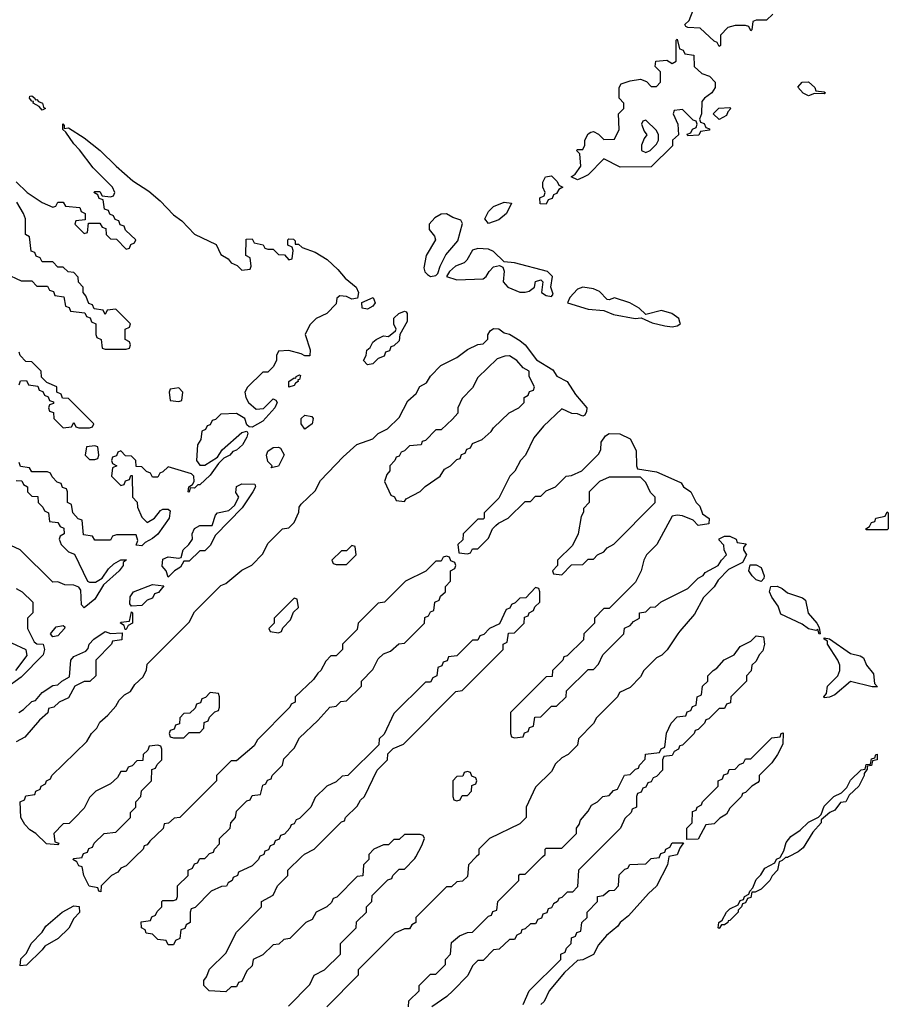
# Model space of a CAD drawing. Header units: inches. Extents: x 2701323 to 2964515, y 494916 to 722124.
# Tile 341 of 656: x 2777484 to 2780794, y 689439 to 693188. Entities that reach past the tile are written whole.
import ezdxf

# ---------------------------------------------------------------- set-up
doc = ezdxf.new("R2010")
doc.units = ezdxf.units.IN
doc.header["$MEASUREMENT"] = 0
for name, color, linetype in [('C7678', 7, 'Continuous'), ('C7679', 7, 'Continuous'), ('C7688', 7, 'Continuous'), ('C7689', 7, 'Continuous')]:
    doc.layers.add(name, color=color, linetype=linetype)

msp = doc.modelspace()

# ---------------------------------------------------------------- linework, layer by layer
at = {"layer": 'C7678', "color": 2, "elevation": 6}
for points in [[(2777924, 690000), (2777890, 689966), (2777870, 689958), (2777858, 689942), (2777834, 689930), (2777794, 689890), (2777792.7, 689867.3), (2777786, 689870), (2777782, 689882), (2777748.9, 689888.9), (2777728, 689930), (2777722, 689962), (2777710, 689966), (2777702, 689982), (2777686, 689990), (2777690, 689994), (2777722, 689998), (2777722.7, 690000)], [(2778397.3, 690000), (2778394, 689990), (2778370, 689966), (2778318, 689942), (2778314, 689930), (2778298, 689922), (2778294, 689910), (2778278, 689902), (2778271.6, 689888.4), (2778252.7, 689887.3), (2778214, 689870), (2778152.7, 689807.3), (2778138, 689802), (2778134, 689790), (2778134, 689750), (2778118, 689742), (2778112.7, 689727.3), (2778098, 689722), (2778094, 689690), (2778078, 689682), (2778070, 689666), (2778050, 689666), (2778042, 689682), (2778010, 689686), (2777990, 689706), (2777966, 689710), (2777962, 689722), (2777948, 689730), (2777947.3, 689752.7), (2777982, 689758), (2777987.3, 689772.7), (2778002, 689778), (2778007.3, 689792.7), (2778026, 689810), (2778026, 689830), (2778030, 689834), (2778070, 689834), (2778082, 689838), (2778086, 689850), (2778086, 689890), (2778126, 689930), (2778126, 689950), (2778142, 689958), (2778150, 689974), (2778162, 689978), (2778170, 689994), (2778190, 689994), (2778195.6, 690000)], [(2778814, 690000), (2778814, 689990), (2778794, 689970), (2778792, 689928), (2778770, 689926), (2778692.7, 689847.3), (2778678, 689842), (2778672.7, 689827.3), (2778654, 689810), (2778614, 689790), (2778598, 689762), (2778574, 689750), (2778514, 689690), (2778490, 689686), (2778471.6, 689668.4), (2778450, 689666), (2778410, 689628), (2778374, 689610), (2778370, 689586), (2778350, 689566), (2778330, 689526), (2778318, 689522), (2778310, 689506), (2778290, 689506), (2778270, 689486), (2778206, 689490), (2778186, 689510), (2778186, 689530), (2778196.4, 689543.6), (2778207.3, 689572.7), (2778270, 689634), (2778310, 689714), (2778406, 689810), (2778406, 689830), (2778450, 689854), (2778466, 689890), (2778506, 689930), (2778506, 689950), (2778557.4, 690000)], [(2778508.4, 689431.6), (2778590, 689514), (2778606, 689550), (2778646, 689570), (2778706, 689630), (2778706, 689670), (2778766, 689730), (2778767.3, 689752.7), (2778806, 689790), (2778806, 689810), (2778826, 689830), (2778827.3, 689852.7), (2778887.3, 689912.7), (2778902, 689918), (2778906, 689930), (2778930, 689954), (2778950, 689954), (2778990, 689994), (2778993.2, 690000)], [(2779224, 690000), (2779194, 689970), (2779190, 689926), (2779171.6, 689908.4), (2779150, 689906), (2779130, 689886), (2779110, 689886), (2778994, 689770), (2778994, 689750), (2778978, 689742), (2778970, 689726), (2778950, 689726), (2778914, 689710), (2778774, 689570), (2778774, 689550), (2778654, 689430)], [(2778966, 689430), (2778967.3, 689452.7), (2779006, 689490), (2779006, 689510), (2779050, 689554), (2779070, 689554), (2779106, 689590), (2779106, 689610), (2779126, 689630), (2779130, 689674), (2779160.4, 689699.6), (2779190, 689712), (2779210, 689714), (2779270, 689774), (2779282, 689778), (2779287.3, 689792.7), (2779302, 689798), (2779306, 689830), (2779386, 689910), (2779386, 689930), (2779390, 689934), (2779410, 689934), (2779426, 689950), (2779476, 690000)], [(2779664, 690000), (2779614, 689950), (2779610, 689886), (2779590, 689866), (2779570, 689866), (2779550, 689846), (2779538, 689842), (2779534, 689830), (2779518, 689822), (2779510, 689806), (2779498, 689802), (2779492.7, 689787.3), (2779478, 689782), (2779472.7, 689767.3), (2779458, 689762), (2779450, 689746), (2779430, 689746), (2779410, 689726), (2779398, 689722), (2779394, 689710), (2779378, 689702), (2779370, 689686), (2779350, 689686), (2779311.6, 689648.4), (2779290, 689646), (2779250, 689606), (2779230, 689606), (2779210, 689586), (2779191.1, 689548.9), (2779134, 689490), (2779111.1, 689468.9), (2779054, 689430)], [(2779402, 689438), (2779426, 689490), (2779546, 689610), (2779546, 689630), (2779562, 689638), (2779567.3, 689652.7), (2779586, 689670), (2779587.3, 689692.7), (2779602, 689698), (2779607.3, 689712.7), (2779622, 689718), (2779626, 689750), (2779646, 689770), (2779646, 689790), (2779686, 689830), (2779686, 689850), (2779707.3, 689852.7), (2779730, 689872), (2779750, 689874), (2779766, 689890), (2779768.4, 689931.6), (2779790, 689954), (2779802, 689958), (2779808.4, 689971.6), (2779870, 689974), (2779890, 689994), (2779922, 689998), (2779922.7, 690000)], [(2779957.6, 690000), (2779952, 689970), (2779911.1, 689888.9), (2779879.6, 689860.4), (2779803.6, 689776.4), (2779772, 689750), (2779763.6, 689736.4), (2779719.6, 689700.4), (2779690, 689666), (2779671.1, 689628.9), (2779630, 689608), (2779610, 689606), (2779559.6, 689560.4), (2779502, 689490), (2779482, 689450), (2779470, 689438)]]:
    msp.add_lwpolyline(points, dxfattribs=at)
msp.add_lwpolyline([(2777486, 689586), (2777488.4, 689611.6), (2777510, 689634), (2777528, 689670), (2777570, 689714), (2777583.1, 689736.9), (2777646, 689790), (2777690, 689814), (2777711.3, 689811.3), (2777711.6, 689788.4), (2777690, 689766), (2777671.1, 689728.9), (2777631, 689689), (2777579.6, 689660.4), (2777570, 689646), (2777510, 689588)], close=True, dxfattribs=at)
at = {"layer": 'C7679', "color": 2}
for points, elevation in [([(2780000, 692844.8), (2779978, 692842), (2779974, 692830), (2779992, 692790), (2779994, 692750), (2779972, 692730), (2779972, 692708), (2779890, 692628), (2779772.7, 692627.3), (2779710, 692658), (2779650, 692598), (2779630, 692588), (2779610, 692578), (2779586, 692590), (2779600.4, 692599.6), (2779622, 692630), (2779618, 692678), (2779606, 692690), (2779610, 692694), (2779630, 692694), (2779638, 692710), (2779638, 692730), (2779650, 692754), (2779660.4, 692759.6), (2779670, 692762), (2779690, 692752), (2779710, 692732), (2779750, 692734), (2779768, 692770), (2779766, 692830), (2779786, 692850), (2779786, 692870), (2779768.7, 692890), (2779768.7, 692930), (2779776.4, 692943.6), (2779810, 692956), (2779850, 692962), (2779872.7, 692952.7), (2779890, 692934), (2779910, 692934), (2779926, 692950), (2779926, 692990), (2779906, 693010), (2779908, 693030), (2779950, 693034), (2779970, 693022), (2779986, 693030), (2779986, 693110), (2779990, 693114), (2779998, 693078), (2780000, 693077.1)], 6), ([(2777471.1, 692571.1), (2777512, 692530), (2777570, 692492), (2777610, 692474), (2777622, 692478), (2777630, 692494), (2777650, 692494), (2777658, 692478), (2777712.7, 692472.7), (2777718, 692458), (2777734, 692450), (2777734, 692426), (2777698, 692422), (2777694, 692410), (2777730, 692374), (2777742, 692378), (2777746, 692414), (2777790, 692414), (2777798, 692398), (2777812.7, 692392.7), (2777814, 692370), (2777830, 692354), (2777852.7, 692352.7), (2777890, 692314), (2777902, 692318), (2777907.3, 692332.7), (2777922, 692338), (2777926, 692350), (2777887.3, 692387.3), (2777882, 692402), (2777867.3, 692407.3), (2777862, 692422), (2777847.3, 692427.3), (2777842, 692442), (2777827.3, 692447.3), (2777822, 692462), (2777807.3, 692467.3), (2777802, 692502), (2777787.3, 692507.3), (2777782, 692522), (2777766, 692530), (2777770, 692534), (2777790, 692534), (2777798, 692518), (2777830, 692514), (2777842, 692518), (2777846, 692530), (2777838, 692550), (2777764, 692624), (2777712.5, 692692.5), (2777690, 692715.3), (2777660.4, 692760.4), (2777648.7, 692770), (2777648.7, 692791.3), (2777654, 692786), (2777654, 692774), (2777670, 692776), (2777730, 692738.8), (2777790.5, 692690.5), (2777851.3, 692630), (2777915.3, 692575.3), (2777976, 692536), (2778018.8, 692498.8), (2778070, 692444.7), (2778102, 692422), (2778150, 692372), (2778232.7, 692332.7), (2778250, 692294), (2778278, 692278), (2778290, 692262), (2778312.7, 692252.7), (2778330, 692234), (2778362, 692238), (2778366, 692250), (2778362, 692282), (2778346, 692290), (2778347.3, 692352.7), (2778370, 692354), (2778378, 692338), (2778411.6, 692331.6), (2778418, 692318), (2778430, 692314), (2778450, 692314), (2778470, 692294), (2778492.7, 692292.7), (2778510, 692274), (2778522, 692278), (2778526, 692310), (2778522, 692322), (2778506, 692330), (2778506, 692350), (2778510, 692354), (2778528, 692352), (2778534, 692346), (2778534, 692334), (2778546, 692334), (2778561, 692321), (2778610, 692302.8), (2778655.2, 692275.2), (2778696.7, 692236.7), (2778724.1, 692204.1), (2778766, 692170), (2778774.8, 692150), (2778771.6, 692128.4), (2778750, 692124), (2778730, 692134), (2778703.6, 692136.4), (2778692.7, 692127.3), (2778690, 692106), (2778654, 692070), (2778614, 692050), (2778590, 692026), (2778572, 691990), (2778591.1, 691931.1), (2778590, 691908.7), (2778570, 691908.7), (2778556.5, 691916.5), (2778510, 691928.7), (2778470, 691926), (2778462, 691910), (2778462, 691890), (2778450, 691866), (2778430, 691846), (2778410, 691846), (2778351.6, 691788.4), (2778342, 691770), (2778346, 691750), (2778356, 691730), (2778385.2, 691705.2), (2778412.5, 691707.5), (2778450, 691744.7), (2778459.8, 691739.8), (2778464.7, 691730), (2778456.3, 691710), (2778410, 691659.5), (2778370, 691637.2), (2778358, 691638), (2778350, 691646), (2778342, 691670), (2778310, 691688.7), (2778250, 691686), (2778230, 691666), (2778218, 691662), (2778210, 691646), (2778198, 691642), (2778192.7, 691627.3), (2778178, 691622), (2778174, 691590), (2778162, 691570), (2778158, 691510), (2778170, 691492), (2778190, 691492), (2778238, 691522), (2778255.3, 691550), (2778330, 691616), (2778350, 691622), (2778354, 691614), (2778350, 691598), (2778333.4, 691570), (2778310, 691549.6), (2778296.4, 691543.6), (2778284.7, 691530), (2778261.4, 691518.6), (2778241.4, 691498.6), (2778210, 691454), (2778170, 691417.2), (2778162.8, 691417.2), (2778150, 691404), (2778134, 691406), (2778130, 691388.7), (2778126, 691390), (2778128.7, 691410), (2778142, 691418), (2778148.7, 691430), (2778148, 691450), (2778139, 691459), (2778050, 691486), (2778030, 691466), (2778018, 691462), (2778010, 691446), (2777990, 691446), (2777982, 691462), (2777967.3, 691467.3), (2777950, 691486), (2777927.3, 691487.3), (2777926, 691510), (2777910, 691526), (2777887.3, 691527.3), (2777870, 691546), (2777858, 691542), (2777852.7, 691527.3), (2777838, 691522), (2777834, 691510), (2777838, 691498), (2777854, 691490), (2777838, 691482), (2777834, 691450), (2777870, 691414), (2777882, 691418), (2777887.3, 691432.7), (2777902, 691438), (2777907.3, 691452.7), (2777912.7, 691452.7), (2777914, 691370), (2777931.6, 691351.6), (2777932.7, 691332.7), (2777950, 691294), (2777970, 691274), (2777998, 691290), (2778020.2, 691319.8), (2778030, 691324.7), (2778050, 691324.7), (2778058, 691318), (2778053, 691290), (2778010.2, 691229.8), (2777990, 691212.3), (2777962, 691198), (2777950, 691185.2), (2777928, 691188), (2777934.6, 691205.4), (2777927.3, 691227.3), (2777852.7, 691227.3), (2777838, 691222), (2777830, 691206), (2777770, 691206), (2777762, 691222), (2777727.3, 691227.3), (2777722, 691282), (2777707.3, 691287.3), (2777686, 691310), (2777682, 691342), (2777666, 691350), (2777666, 691390), (2777662, 691402), (2777647.3, 691407.3), (2777642, 691422), (2777627.3, 691427.3), (2777607.3, 691447.3), (2777602, 691462), (2777590, 691466), (2777530, 691466), (2777522, 691482), (2777487.3, 691487.3), (2777482, 691502)], 6), ([(2777430, 692222), (2777490, 692194), (2777530, 692194), (2777550, 692174), (2777590, 692174), (2777598, 692158), (2777612.7, 692152.7), (2777618, 692138), (2777652.7, 692132.7), (2777658, 692098), (2777672.7, 692092.7), (2777678, 692078), (2777732.7, 692072.7), (2777738, 692058), (2777752.7, 692052.7), (2777758, 692038), (2777774, 692030), (2777774, 691990), (2777778, 691978), (2777794, 691970), (2777798, 691938), (2777810, 691934), (2777890, 691934), (2777902, 691938), (2777906, 691950), (2777902, 691962), (2777886, 691970), (2777886, 692010), (2777902, 692018), (2777906, 692030), (2777850, 692086), (2777818, 692082), (2777810, 692066), (2777802, 692082), (2777767.3, 692087.3), (2777762, 692102), (2777747.3, 692107.3), (2777736.4, 692136.4), (2777726, 692150), (2777726, 692170), (2777708.4, 692188.4), (2777707.3, 692207.3), (2777690, 692226), (2777668.4, 692228.4), (2777650, 692246), (2777630, 692246), (2777610, 692266), (2777570, 692266), (2777562, 692282), (2777547.3, 692287.3), (2777542, 692302), (2777527.3, 692307.3), (2777522, 692362), (2777506, 692370), (2777506, 692430), (2777498, 692450), (2777473.2, 692493.2)], 6), ([(2780000, 692036.7), (2779996, 692050), (2779968.7, 692070), (2779930, 692080.7), (2779870, 692066), (2779844, 692090), (2779808.7, 692110), (2779750, 692129.3), (2779730, 692121.2), (2779723.2, 692123.2), (2779693.3, 692153.3), (2779670, 692162.9), (2779630, 692169.4), (2779610, 692162.7), (2779581, 692130), (2779572, 692110), (2779650, 692086), (2779710, 692081), (2779746.2, 692066.2), (2779828.9, 692051.1), (2779852.7, 692052.7), (2779894.4, 692034.4), (2779942, 692022), (2779970, 692019.1), (2779990, 692022.8), (2780000, 692028.8)], 10), ([(2777722.7, 690000), (2777727.3, 690012.7), (2777742, 690018), (2777747.3, 690032.7), (2777762, 690038), (2777767.3, 690052.7), (2777806, 690090), (2777850, 690094), (2777906, 690150), (2777906, 690170), (2777926, 690190), (2777926, 690210), (2777946, 690230), (2777948.4, 690251.6), (2777986, 690290), (2777987.3, 690332.7), (2778002, 690338), (2778007.3, 690352.7), (2778026, 690370), (2778026, 690410), (2778022, 690422), (2778010, 690426), (2777978, 690422), (2777972.7, 690407.3), (2777954, 690390), (2777952.7, 690367.3), (2777930, 690366), (2777912.7, 690347.3), (2777898, 690342), (2777890, 690326), (2777870, 690326), (2777856.9, 690303.1), (2777830, 690278), (2777774, 690250), (2777750, 690226), (2777730, 690186), (2777692.7, 690147.3), (2777672.7, 690127.3), (2777650, 690126), (2777614, 690090), (2777618, 690058), (2777632.7, 690052.7), (2777630, 690046), (2777586, 690050), (2777546, 690090), (2777523.1, 690103.1), (2777503.1, 690123.1), (2777488, 690150), (2777486, 690210), (2777502, 690218), (2777507.3, 690232.7), (2777542, 690238), (2777546, 690250), (2777562, 690258), (2777566, 690270), (2777582, 690278), (2777586, 690290), (2777602, 690298), (2777606, 690310), (2777740.4, 690439.6), (2777758, 690470), (2777778, 690490), (2777790, 690514), (2777820.4, 690539.6), (2777850, 690574), (2777863.1, 690596.9), (2777883.1, 690616.9), (2777906, 690630), (2777923.1, 690656.9), (2777954.6, 690685.4), (2777967.3, 690712.7), (2777970, 690734), (2778130, 690894), (2778150, 690934), (2778250, 691034), (2778270, 691042), (2778330, 691092), (2778368.4, 691111.6), (2778410, 691154), (2778430, 691194), (2778486, 691250), (2778510, 691254), (2778530, 691274), (2778547.3, 691312.7), (2778548.4, 691331.6), (2778556.4, 691343.6), (2778610, 691394), (2778630, 691434), (2778716.4, 691523.6), (2778769.1, 691570.9), (2778830, 691592), (2778850, 691612), (2778886, 691630), (2778930, 691674), (2778963.1, 691736.9), (2778994.6, 691765.4), (2779008.9, 691791.1), (2779034.6, 691805.4), (2779048.9, 691831.1), (2779088.9, 691871.1), (2779150, 691902), (2779190, 691932), (2779230, 691952), (2779250, 691954), (2779268, 691972), (2779268, 691988), (2779276.4, 692003.6), (2779290, 692012), (2779310, 692011.3), (2779330, 691996), (2779350, 691990.8), (2779390, 691967.3), (2779410.4, 691950.4), (2779453.7, 691893.7), (2779515.2, 691855.2), (2779531.1, 691831.1), (2779570.7, 691810.7), (2779601.4, 691761.4), (2779644.7, 691710), (2779643.6, 691696.4), (2779638, 691682), (2779630, 691678), (2779610, 691688), (2779588.4, 691688.4), (2779550, 691706), (2779479.6, 691640.4), (2779443.6, 691596.4), (2779412, 691530), (2779392, 691510), (2779371.3, 691468.7), (2779352, 691450), (2779310, 691366), (2779254, 691310), (2779254, 691290), (2779250, 691286), (2779230, 691286), (2779174, 691230), (2779172.7, 691207.3), (2779154, 691190), (2779158, 691158), (2779190, 691154), (2779202, 691158), (2779210, 691174), (2779230, 691174), (2779270, 691214), (2779286, 691250), (2779298, 691262), (2779308.4, 691271.6), (2779346, 691290), (2779410, 691354), (2779430, 691354), (2779450, 691374), (2779470, 691374), (2779490, 691394), (2779526, 691410), (2779566, 691450), (2779587.3, 691452.7), (2779626, 691470), (2779690, 691534), (2779698, 691550), (2779700.4, 691579.6), (2779716.4, 691603.6), (2779730, 691612), (2779771.1, 691611.1), (2779810, 691592), (2779832.7, 691547.3), (2779834, 691490), (2779838, 691478), (2779910, 691466), (2780000, 691426.7)], 6), ([(2777482, 691798), (2777487.3, 691812.7), (2777510, 691814), (2777518, 691798), (2777552.7, 691792.7), (2777558, 691778), (2777572.7, 691772.7), (2777578, 691758), (2777592.7, 691752.7), (2777598, 691738), (2777612.7, 691732.7), (2777612.7, 691727.3), (2777598, 691722), (2777594, 691710), (2777598, 691698), (2777612.7, 691692.7), (2777614, 691670), (2777650, 691634), (2777682, 691638), (2777690, 691654), (2777698, 691638), (2777710, 691634), (2777750, 691634), (2777762, 691638), (2777766, 691650), (2777670, 691746), (2777647.3, 691747.3), (2777642, 691762), (2777626, 691770), (2777626, 691790), (2777587.3, 691807.3), (2777567.3, 691827.3), (2777566, 691850), (2777546, 691870), (2777530, 691886), (2777507.3, 691887.3), (2777486, 691910), (2777482, 691922)], 6), ([(2777470, 691434), (2777492.7, 691432.7), (2777498, 691418), (2777514, 691410), (2777514, 691390), (2777530, 691374), (2777552.7, 691372.7), (2777554, 691350), (2777572.7, 691332.7), (2777578, 691318), (2777594, 691310), (2777598, 691278), (2777630, 691274), (2777638, 691258), (2777652.7, 691252.7), (2777654, 691230), (2777638, 691222), (2777634, 691210), (2777642, 691190), (2777670, 691162), (2777692.7, 691152.7), (2777742, 691050), (2777750, 691046), (2777773.2, 691046.8), (2777798.6, 691061.4), (2777822.7, 691097.3), (2777843.2, 691116.8), (2777870, 691131.3), (2777890.9, 691130.9), (2777878, 691122), (2777878.8, 691110), (2777862.8, 691090), (2777803.5, 691036.5), (2777770, 690982), (2777730, 690949.2), (2777720.2, 690960.2), (2777716.5, 691016.5), (2777710, 691028), (2777690, 691035.3), (2777656.4, 691036.4), (2777630, 691048), (2777610, 691046), (2777486, 691170), (2777450, 691186)], 6), ([(2780000, 691300.5), (2779990, 691302), (2779970, 691298), (2779912, 691190), (2779872, 691150), (2779862, 691130), (2779852, 691090), (2779830, 691046), (2779730, 690946), (2779710, 690946), (2779674, 690910), (2779674, 690890), (2779634, 690850), (2779632.7, 690827.3), (2779570, 690766), (2779558, 690762), (2779554, 690750), (2779514, 690710), (2779512.7, 690687.3), (2779490, 690686), (2779354, 690550), (2779354, 690470), (2779358, 690458), (2779370, 690454), (2779402, 690458), (2779407.3, 690472.7), (2779422, 690478), (2779427.3, 690492.7), (2779442, 690498), (2779447.3, 690532.7), (2779470, 690534), (2779510, 690574), (2779530, 690574), (2779566, 690610), (2779567.3, 690632.7), (2779650, 690714), (2779670, 690714), (2779690, 690734), (2779706, 690770), (2779786, 690850), (2779788.7, 690871.3), (2779810, 690882), (2779823.1, 690896.9), (2779846, 690910), (2779846, 690930), (2779870, 690934), (2779888.4, 690951.6), (2779907.3, 690952.7), (2779928.4, 690971.6), (2780000, 691007.1)], 6), ([(2778195.6, 690000), (2778207.3, 690012.7), (2778222, 690018), (2778226, 690030), (2778246, 690050), (2778246, 690070), (2778286, 690110), (2778288, 690130), (2778306, 690150), (2778310, 690174), (2778350, 690214), (2778362, 690218), (2778370, 690234), (2778402, 690238), (2778410, 690274), (2778422, 690278), (2778428, 690292), (2778442, 690298), (2778446, 690310), (2778486, 690350), (2778490, 690374), (2778530, 690414), (2778550, 690454), (2778620.4, 690519.6), (2778666, 690570), (2778690, 690574), (2778708.4, 690591.6), (2778730, 690594), (2778786, 690650), (2778786, 690670), (2778830, 690714), (2778850, 690754), (2778870, 690774), (2778896.4, 690783.6), (2778928.4, 690811.6), (2778950, 690814), (2779026, 690890), (2779028.4, 690911.6), (2779042, 690918), (2779050, 690934), (2779062, 690938), (2779066, 690970), (2779082, 690978), (2779087.3, 690992.7), (2779106, 691010), (2779106, 691030), (2779126, 691050), (2779126, 691090), (2779142, 691098), (2779146, 691110), (2779142, 691122), (2779127.3, 691127.3), (2779122, 691142), (2779110, 691146), (2779098, 691142), (2779090, 691126), (2779070, 691126), (2779031.6, 691088.4), (2778954, 691050), (2778874, 690970), (2778850, 690966), (2778774, 690890), (2778770, 690866), (2778714, 690810), (2778714, 690790), (2778690, 690766), (2778670, 690766), (2778650, 690746), (2778632, 690710), (2778619.6, 690700.4), (2778603.6, 690676.4), (2778534, 690610), (2778534, 690590), (2778518, 690582), (2778514, 690570), (2778390, 690446), (2778376.9, 690423.1), (2778310, 690366), (2778290, 690366), (2778234, 690310), (2778234, 690290), (2778094, 690150), (2778072.7, 690147.3), (2778051.6, 690128.4), (2778034, 690126), (2778031.1, 690108.9), (2777979.6, 690060.4), (2777970, 690046), (2777958, 690042), (2777954, 690030), (2777924, 690000)], 6), ([(2777470, 691022), (2777494, 691010), (2777534, 690970), (2777534, 690930), (2777514, 690910), (2777514, 690870), (2777539.6, 690819.6), (2777550, 690812), (2777574, 690810), (2777578.8, 690790), (2777573, 690770), (2777490, 690685.1), (2777430, 690642)], 6), ([(2778557.4, 690000), (2778568.9, 690011.1), (2778606, 690030), (2778710, 690134), (2778722, 690138), (2778726, 690150), (2778770, 690194), (2778783.1, 690216.9), (2778798, 690230), (2778846, 690330), (2778886, 690370), (2778887.3, 690392.7), (2778907.3, 690412.7), (2778946, 690430), (2779146, 690630), (2779170, 690634), (2779326, 690790), (2779326, 690810), (2779342, 690818), (2779347.3, 690852.7), (2779370, 690854), (2779406, 690890), (2779407.3, 690912.7), (2779422, 690918), (2779426, 690930), (2779442, 690938), (2779447.3, 690952.7), (2779466, 690970), (2779466, 691010), (2779462, 691022), (2779450, 691026), (2779412.7, 690987.3), (2779390, 690986), (2779372.7, 690967.3), (2779358, 690962), (2779352, 690948), (2779338, 690942), (2779312.7, 690887.3), (2779274, 690870), (2779252.7, 690847.3), (2779238, 690842), (2779230, 690826), (2779210, 690826), (2779150, 690766), (2779118, 690762), (2779112.7, 690747.3), (2779098, 690742), (2779092.7, 690727.3), (2779078, 690722), (2779074, 690690), (2779058, 690682), (2779050, 690666), (2779030, 690666), (2778910, 690546), (2778872.7, 690467.3), (2778854, 690450), (2778852.7, 690427.3), (2778734, 690310), (2778712.7, 690307.3), (2778690, 690286), (2778654, 690270), (2778610, 690226), (2778594, 690190), (2778550, 690146), (2778538, 690142), (2778530, 690126), (2778518, 690122), (2778514, 690110), (2778492.7, 690087.3), (2778478, 690082), (2778472.7, 690067.3), (2778458, 690062), (2778452.7, 690047.3), (2778438, 690042), (2778432.7, 690027.3), (2778418, 690022), (2778414, 690010), (2778398, 690002), (2778397.3, 690000)], 6), ([(2777480.9, 690550), (2777498.9, 690561.1), (2777530, 690592.7), (2777543.7, 690596.3), (2777570, 690626.8), (2777610, 690653.4), (2777630, 690656), (2777644, 690670), (2777673.6, 690686.4), (2777679.3, 690750), (2777690, 690762.8), (2777736.4, 690783.6), (2777745.6, 690794.4), (2777749.4, 690810), (2777766.6, 690830), (2777810, 690858), (2777830, 690851), (2777874, 690854), (2777872.7, 690827.3), (2777838, 690822), (2777834, 690810), (2777774, 690750), (2777774, 690690), (2777751.6, 690668.4), (2777730, 690668), (2777694, 690650), (2777670, 690606), (2777634, 690590), (2777614, 690570), (2777594, 690566), (2777591.1, 690548.9), (2777559.6, 690520.4), (2777503.6, 690456.4), (2777470, 690438)], 6), ([(2780000, 690859.4), (2779992, 690850), (2779951.1, 690788.9), (2779931.1, 690768.9), (2779910, 690758), (2779862, 690710), (2779850, 690686), (2779810, 690646), (2779770, 690626), (2779762, 690610), (2779682, 690530), (2779671.1, 690508.9), (2779614, 690450), (2779610, 690426), (2779574, 690390), (2779550, 690378), (2779525.4, 690354.6), (2779510, 690326), (2779450, 690266), (2779414, 690190), (2779414, 690150), (2779390, 690126), (2779274, 690070), (2779234, 690030), (2779234, 690010), (2779224, 690000)], 6), ([(2777469, 690710), (2777512.3, 690767.7), (2777508.7, 690788.7), (2777454.6, 690814.6)], 6), ([(2779476, 690000), (2779486, 690010), (2779486, 690030), (2779490, 690034), (2779550, 690034), (2779606, 690090), (2779606, 690110), (2779616.4, 690123.6), (2779620.4, 690139.6), (2779650, 690174), (2779663.1, 690196.9), (2779686, 690210), (2779706, 690230), (2779730, 690234), (2779747.3, 690252.7), (2779762, 690258), (2779788.9, 690311.1), (2779810, 690314), (2779830, 690334), (2779842, 690338), (2779846, 690350), (2779867.3, 690372.7), (2779868.7, 690391.3), (2779922, 690398), (2779928, 690412), (2779942, 690418), (2779948.4, 690471.6), (2779966, 690510), (2779990, 690534), (2780000, 690535.2)], 6), ([(2780000, 690422.7), (2779998, 690422), (2779994, 690410), (2779978, 690402), (2779970, 690386), (2779938, 690382), (2779934, 690370), (2779934, 690330), (2779910, 690306), (2779898, 690302), (2779890, 690286), (2779878, 690282), (2779870, 690266), (2779858, 690262), (2779852.7, 690247.3), (2779838, 690242), (2779834, 690230), (2779834, 690190), (2779818, 690182), (2779814, 690170), (2779790, 690146), (2779774, 690110), (2779664, 690000)], 6), ([(2778993.2, 690000), (2779016.4, 690043.6), (2779026, 690070), (2779022, 690082), (2779010, 690086), (2778950, 690086), (2778930, 690066), (2778910, 690066), (2778890, 690046), (2778870, 690046), (2778834, 690030), (2778814, 690010), (2778814, 690000)], 6), ([(2779922.7, 690000), (2779927.3, 690012.7), (2779942, 690018), (2779946, 690030), (2779962, 690038), (2779970, 690054), (2780000, 690054)], 6), ([(2780000, 690033), (2779990, 690008), (2779958, 690002), (2779957.6, 690000)], 6)]:
    msp.add_lwpolyline(points, dxfattribs=dict(at, elevation=elevation))
for points, elevation in [([(2777543.6, 692883.6), (2777550, 692884.7), (2777556.3, 692876.3), (2777570.8, 692870), (2777575.3, 692855.3), (2777582, 692850), (2777570, 692844), (2777558, 692858), (2777535.3, 692870), (2777536.4, 692876.4), (2777530, 692878), (2777522, 692890), (2777523.1, 692896.9), (2777530, 692898), (2777542, 692890)], 6), ([(2779870, 692806), (2779858, 692802), (2779854, 692790), (2779863.6, 692763.6), (2779874, 692750), (2779863.6, 692736.4), (2779854, 692710), (2779854, 692690), (2779870, 692682), (2779886, 692690), (2779910, 692714), (2779918, 692730), (2779918, 692750), (2779910, 692766)], 6), ([(2779490, 692486), (2779467.3, 692487.3), (2779466, 692510), (2779482, 692518), (2779486, 692530), (2779478, 692550), (2779478, 692570), (2779488, 692590), (2779510, 692594), (2779532.7, 692572.7), (2779538, 692558), (2779554, 692550), (2779538, 692542), (2779530, 692526), (2779518, 692522), (2779512.7, 692507.3), (2779498, 692502)], 6), ([(2779270, 692412), (2779256.9, 692430), (2779270, 692458.4), (2779290, 692476.5), (2779330, 692493.7), (2779358, 692490), (2779338.8, 692450), (2779310, 692426)], 6), ([(2779110, 692449.3), (2779090, 692447.3), (2779065.7, 692434.3), (2779044.9, 692410), (2779044, 692390), (2779064.4, 692364.4), (2779068.5, 692350), (2779033.1, 692290), (2779023.7, 692243.7), (2779028.3, 692228.3), (2779038, 692218), (2779050, 692210.7), (2779070, 692214.8), (2779078, 692222), (2779086.3, 692250), (2779107.5, 692292.5), (2779153.2, 692346.8), (2779171.8, 692411.8), (2779165.2, 692425.2), (2779134.8, 692434.8)], 10), ([(2779230, 692316.9), (2779210, 692311.2), (2779187.7, 692272.3), (2779177.4, 692262.6), (2779144.4, 692250), (2779122, 692230), (2779111, 692210), (2779150, 692197.6), (2779250, 692201), (2779262, 692210), (2779273.2, 692230), (2779290, 692246.8), (2779312.7, 692252.7), (2779325.4, 692245.4), (2779330.7, 692230.7), (2779326, 692190), (2779344.7, 692170), (2779390, 692150.6), (2779410, 692150.7), (2779425.2, 692154.8), (2779446, 692170), (2779449.1, 692190.9), (2779470, 692198), (2779478, 692190), (2779472, 692150), (2779490, 692138), (2779510, 692134), (2779516.4, 692143.6), (2779508, 692170), (2779514, 692210), (2779495.3, 692230), (2779370, 692262.7), (2779330, 692266), (2779290, 692305.2), (2779270, 692314)], 10), ([(2778810, 692086.6), (2778789, 692090), (2778788.4, 692111.6), (2778830.7, 692130.7), (2778839.1, 692110), (2778830, 692097.2)], 6), ([(2778810, 691874), (2778794, 691890), (2778803.7, 691910), (2778807, 691930), (2778819.6, 691940.4), (2778830, 691961), (2778842, 691970), (2778870, 691984.7), (2778890, 691982), (2778916.4, 692003.6), (2778918, 692010), (2778909.3, 692029.3), (2778910, 692051.3), (2778928.7, 692070), (2778950, 692078.8), (2778956.3, 692076.3), (2778961, 692070), (2778961, 692039), (2778932, 691990), (2778930, 691966), (2778910, 691946), (2778898, 691942), (2778892.7, 691927.3), (2778878, 691922), (2778872.7, 691907.3), (2778850, 691898), (2778830, 691878)], 6), ([(2779350, 691908), (2779332.7, 691907.3), (2779303.6, 691896.4), (2779230, 691826), (2779210, 691786), (2779170, 691746), (2779154, 691710), (2779154, 691690), (2779132.7, 691667.3), (2779090, 691626), (2779070, 691626), (2779030, 691586), (2779018, 691582), (2779014, 691570), (2778970, 691566), (2778950, 691546), (2778938, 691542), (2778930, 691526), (2778918, 691522), (2778914, 691510), (2778894, 691490), (2778894, 691470), (2778883.6, 691456.4), (2778874, 691430), (2778898, 691378), (2778912, 691372), (2778918, 691358), (2778950, 691354), (2778956.4, 691363.6), (2779010, 691392), (2779028.9, 691411.1), (2779086, 691450), (2779103.1, 691476.9), (2779126, 691490), (2779150, 691514), (2779162, 691518), (2779167.3, 691532.7), (2779182, 691538), (2779187.3, 691552.7), (2779202, 691558), (2779210, 691574), (2779246, 691590), (2779280.4, 691619.6), (2779290, 691634), (2779348.9, 691691.1), (2779386, 691710), (2779406, 691730), (2779406, 691750), (2779422, 691758), (2779427.3, 691772.7), (2779442, 691778), (2779446, 691790), (2779426, 691830), (2779426, 691850), (2779403.1, 691863.1), (2779378, 691890)], 6), ([(2778510, 691789.2), (2778509.4, 691810.6), (2778530, 691824.7), (2778536.4, 691823.6), (2778538, 691830), (2778550, 691836), (2778553.7, 691833.7), (2778550, 691818), (2778543.6, 691816.4), (2778544.7, 691810), (2778535.2, 691804.8), (2778530, 691795.3)], 6), ([(2778090, 691786), (2778058, 691782), (2778054, 691770), (2778058, 691738), (2778090, 691734), (2778102, 691738), (2778106, 691770)], 6), ([(2778570, 691629), (2778557.2, 691650), (2778557.2, 691670), (2778570, 691682.8), (2778596.9, 691676.9), (2778602, 691670), (2778598, 691650)], 6), ([(2777770, 691566), (2777738, 691562), (2777734, 691530), (2777750, 691514), (2777770, 691514), (2777782, 691518), (2777786, 691530), (2777782, 691562)], 6), ([(2778442, 691482), (2778446, 691490), (2778430, 691506), (2778425.1, 691530), (2778430, 691544.7), (2778450, 691559.1), (2778470, 691561), (2778477.3, 691557.3), (2778491.6, 691531.6), (2778470, 691488)], 6), ([(2778050, 691066), (2778042, 691090), (2778026.9, 691106.9), (2778030, 691134), (2778050, 691143), (2778090, 691138), (2778099, 691141), (2778106.6, 691170), (2778129.2, 691190), (2778142, 691210), (2778140.7, 691230), (2778150, 691250.8), (2778170, 691262), (2778217.2, 691262.8), (2778230, 691302), (2778238, 691310), (2778280.4, 691319.6), (2778302, 691338), (2778319, 691370), (2778307.5, 691387.5), (2778310, 691410.8), (2778330, 691420.7), (2778379.6, 691419.6), (2778382, 691410), (2778372, 691390), (2778332, 691330), (2778230, 691226), (2778210, 691186), (2778190, 691166), (2778170, 691166), (2778130, 691126), (2778110, 691126), (2778096.9, 691103.1), (2778074, 691090)], 6), ([(2779850, 691446), (2779730, 691446), (2779694, 691430), (2779654, 691390), (2779654, 691350), (2779632.7, 691327.3), (2779632.7, 691312.7), (2779623.6, 691296.4), (2779612, 691230), (2779590, 691186), (2779534, 691130), (2779534, 691110), (2779514, 691090), (2779518, 691078), (2779550, 691074), (2779587.3, 691112.7), (2779630, 691114), (2779650, 691134), (2779670, 691134), (2779686, 691150), (2779710, 691162), (2779723.1, 691176.9), (2779748.4, 691191.6), (2779906, 691350), (2779906, 691370), (2779887.3, 691387.3), (2779870, 691426)], 6), ([(2778750, 691186), (2778730, 691166), (2778710, 691166), (2778674, 691130), (2778678, 691118), (2778690, 691114), (2778730, 691114), (2778766, 691150), (2778762, 691182)], 6), ([(2777910, 690955.3), (2777903.7, 690963.7), (2777905.1, 690990), (2777917.2, 691010), (2777990, 691037.3), (2778032.7, 691032.7), (2778012.7, 691007.3), (2777998, 691002), (2777990, 690986), (2777970, 690978), (2777950, 690958)], 6), ([(2778530, 690986), (2778454, 690910), (2778454, 690890), (2778434, 690870), (2778438, 690858), (2778470, 690854), (2778482, 690858), (2778487.3, 690872.7), (2778516.4, 690903.6), (2778527.3, 690932.7), (2778546, 690950), (2778542, 690982)], 6), ([(2777886, 690866), (2777882, 690882), (2777868, 690890), (2777870, 690894), (2777902, 690898), (2777910, 690934), (2777914, 690930), (2777914, 690890), (2777898, 690882), (2777890, 690866)], 6), ([(2777610, 690838), (2777602, 690850), (2777623.2, 690876.8), (2777650, 690882), (2777656, 690876), (2777654.8, 690870), (2777630, 690842.7)], 6), ([(2778210, 690626), (2778192.7, 690607.3), (2778178, 690602), (2778172.7, 690587.3), (2778158, 690582), (2778152.7, 690567.3), (2778132.7, 690547.3), (2778110, 690546), (2778094, 690530), (2778092.7, 690507.3), (2778078, 690502), (2778072.7, 690487.3), (2778058, 690482), (2778054, 690470), (2778058, 690458), (2778070, 690454), (2778110, 690454), (2778130, 690474), (2778170, 690474), (2778186, 690490), (2778187.3, 690512.7), (2778202, 690518), (2778207.3, 690532.7), (2778227.3, 690552.7), (2778242, 690558), (2778246, 690570), (2778246, 690610), (2778242, 690622)], 6), ([(2779190, 690326), (2779178, 690322), (2779172.7, 690307.3), (2779150, 690306), (2779134, 690290), (2779134, 690230), (2779138, 690218), (2779150, 690214), (2779162, 690218), (2779170, 690234), (2779190, 690234), (2779206, 690250), (2779207.3, 690272.7), (2779222, 690278), (2779226, 690290), (2779222, 690302), (2779207.3, 690307.3), (2779202, 690322)], 6)]:
    msp.add_lwpolyline(points, close=True, dxfattribs=dict(at, elevation=elevation))
at = {"layer": 'C7688', "color": 2, "elevation": 6}
msp.add_lwpolyline([(2780413.8, 690000), (2780410, 689998), (2780402, 689998), (2780390, 689986), (2780378, 689982), (2780372, 689950), (2780351.6, 689928.4), (2780342, 689910), (2780310, 689878), (2780286, 689866), (2780274, 689866), (2780270, 689846), (2780258, 689842), (2780250, 689826), (2780238, 689822), (2780234, 689810), (2780222, 689798), (2780222, 689790), (2780190, 689758), (2780183.6, 689756.4), (2780182, 689750), (2780170, 689742), (2780158, 689742), (2780150, 689728), (2780146, 689730), (2780148, 689750), (2780160.4, 689759.6), (2780178, 689790), (2780190, 689802), (2780222, 689818), (2780230, 689834), (2780242, 689838), (2780246, 689850), (2780262, 689858), (2780266, 689870), (2780278, 689882), (2780290, 689914), (2780308.4, 689931.6), (2780323.1, 689956.9), (2780362, 689978), (2780368, 689992), (2780382, 689998), (2780383.1, 690000)], dxfattribs=at)
at = {"layer": 'C7689', "color": 2}
for points, elevation in [([(2780354, 693210), (2780330, 693186), (2780290, 693186), (2780278, 693182), (2780274, 693150), (2780270, 693146), (2780262, 693162), (2780250, 693166), (2780210, 693166), (2780182, 693158), (2780154, 693130), (2780154, 693090), (2780150, 693086), (2780142, 693102), (2780130, 693106), (2780076.4, 693156.4), (2780030, 693158), (2780022, 693162), (2780018, 693170), (2780034.6, 693185.4), (2780050, 693224.7)], 6), ([(2780000, 693077.1), (2780012, 693072), (2780018, 693058), (2780052.7, 693052.7), (2780054, 693010), (2780083.6, 692983.6), (2780112.7, 692972.7), (2780134, 692950), (2780134, 692930), (2780122, 692910), (2780094, 692890), (2780083.6, 692876.4), (2780082, 692830), (2780074, 692810), (2780078, 692798), (2780092.7, 692792.7), (2780098, 692778), (2780112.7, 692772.7), (2780112.7, 692767.3), (2780078, 692762), (2780071.6, 692748.4), (2780030, 692746), (2780027.3, 692752.7), (2780042, 692758), (2780048, 692772), (2780062, 692778), (2780066, 692790), (2780062, 692802), (2780050, 692806), (2780010, 692846), (2780000, 692844.8)], 6), ([(2780000, 692028.8), (2780002, 692030), (2780000, 692036.7)], 10), ([(2780000, 691426.7), (2780004.7, 691424.7), (2780014, 691410), (2780042, 691390), (2780062, 691350), (2780075.3, 691335.3), (2780086.4, 691306.4), (2780111.1, 691288.9), (2780110, 691268), (2780070, 691262), (2780050, 691282), (2780010, 691299), (2780000, 691300.5)], 6), ([(2780000, 691007.1), (2780030, 691022), (2780070, 691062), (2780088.4, 691071.6), (2780096.4, 691083.6), (2780146, 691110), (2780158, 691130), (2780178, 691150), (2780168, 691170), (2780167.3, 691187.3), (2780150, 691206), (2780150, 691212), (2780170, 691222), (2780190, 691222), (2780214, 691210), (2780218, 691198), (2780252.7, 691192.7), (2780242, 691178), (2780242, 691170), (2780254, 691150), (2780238, 691122), (2780184.7, 691095.3), (2780146, 691054), (2780130.7, 691029.3), (2780090, 690988), (2780055.3, 690924.7), (2780000, 690859.4)], 6), ([(2780000, 690535.2), (2780022, 690538), (2780027.3, 690552.7), (2780042, 690558), (2780047.3, 690572.7), (2780062, 690578), (2780066, 690610), (2780082, 690618), (2780086, 690650), (2780106, 690670), (2780106, 690690), (2780126, 690710), (2780140.4, 690719.6), (2780168.9, 690751.1), (2780206, 690770), (2780230, 690802), (2780270, 690822), (2780290, 690842), (2780318, 690838), (2780322, 690810), (2780315.3, 690784.7), (2780302, 690770), (2780290, 690746), (2780274, 690730), (2780271.6, 690708.4), (2780254, 690690), (2780254, 690670), (2780194, 690610), (2780192.7, 690587.3), (2780178, 690582), (2780170, 690566), (2780150, 690566), (2780110, 690526), (2780098, 690522), (2780094, 690510), (2780070, 690486), (2780058, 690482), (2780054, 690470), (2780010, 690426), (2780000, 690422.7)], 6), ([(2780383.1, 690000), (2780396.4, 690023.6), (2780404.7, 690055.3), (2780422, 690078), (2780458, 690102), (2780490, 690132), (2780528.4, 690151.6), (2780538, 690162), (2780550, 690194), (2780586, 690230), (2780615.3, 690244.7), (2780635.3, 690264.7), (2780650, 690292), (2780690, 690332), (2780706, 690334), (2780710, 690352), (2780726, 690354), (2780730, 690374), (2780742, 690378), (2780746, 690390), (2780752, 690392), (2780752, 690370), (2780734, 690366), (2780730, 690348), (2780714, 690346), (2780714, 690334), (2780702, 690318), (2780702, 690310), (2780682, 690270), (2780644.7, 690235.3), (2780632, 690210), (2780612, 690208), (2780590, 690178), (2780571.1, 690168.9), (2780538, 690142), (2780538, 690130), (2780506, 690094), (2780470, 690035.3), (2780450, 690019), (2780413.8, 690000)], 6), ([(2780000, 690054), (2780014, 690054), (2780002, 690038), (2780000, 690033)], 6)]:
    msp.add_lwpolyline(points, dxfattribs=dict(at, elevation=elevation))
at = {"layer": 'C7689', "color": 2, "elevation": 6}
for points in [[(2780550, 692906), (2780512.7, 692907.3), (2780490, 692898), (2780470, 692908), (2780448.9, 692931.1), (2780466, 692950), (2780490, 692951.3), (2780514, 692930), (2780518, 692918), (2780550, 692914), (2780554, 692910)], [(2780150, 692808), (2780126, 692830), (2780148.4, 692851.6), (2780190, 692854), (2780194, 692850), (2780182, 692838), (2780176.9, 692823.1)], [(2780710, 691246), (2780708, 691250), (2780722, 691258), (2780730, 691274), (2780742, 691278), (2780746, 691290), (2780782, 691298), (2780790, 691314), (2780794, 691310), (2780794, 691250), (2780790, 691246)], [(2780310, 691049), (2780290, 691055.3), (2780275.3, 691070), (2780262, 691090), (2780267.3, 691112.7), (2780290, 691112), (2780310, 691102), (2780321, 691070), (2780319.8, 691060.2)], [(2780530, 690848.7), (2780526, 690866), (2780518, 690862), (2780490, 690869.2), (2780466.3, 690886.3), (2780384.7, 690924.7), (2780374.8, 690954.8), (2780349.5, 690989.5), (2780341.2, 691010), (2780346, 691030), (2780370, 691031), (2780390, 691022.8), (2780410, 691006), (2780466.8, 690986.8), (2780478, 690978), (2780488, 690928), (2780522, 690890), (2780530, 690874), (2780534, 690850)], [(2780752.7, 690647.3), (2780732, 690648), (2780650, 690668), (2780590, 690618), (2780570, 690608), (2780550, 690606), (2780548, 690610), (2780558, 690622), (2780562, 690650), (2780602, 690690), (2780609, 690710), (2780609.2, 690730), (2780601.2, 690750), (2780562, 690810), (2780562, 690822), (2780549.3, 690829.3), (2780550, 690834), (2780570, 690831.3), (2780650, 690774.8), (2780686.4, 690766.4), (2780698.8, 690758.8), (2780711.3, 690730), (2780738, 690698), (2780741, 690661)], [(2780026, 690066), (2780026, 690110), (2780046, 690130), (2780047.3, 690172.7), (2780062, 690178), (2780066, 690190), (2780082, 690198), (2780086, 690210), (2780146, 690270), (2780146, 690290), (2780162, 690298), (2780167.3, 690312.7), (2780182, 690318), (2780187.3, 690332.7), (2780210, 690334), (2780227.3, 690352.7), (2780242, 690358), (2780250, 690374), (2780270, 690374), (2780350, 690454), (2780382, 690458), (2780386, 690470), (2780392.7, 690472.7), (2780392, 690430), (2780372, 690390), (2780350, 690358), (2780302, 690310), (2780302, 690290), (2780296.9, 690283.1), (2780274, 690270), (2780250, 690246), (2780238, 690242), (2780234, 690230), (2780190, 690186), (2780176.9, 690163.1), (2780151.6, 690148.4), (2780130, 690126), (2780098, 690122), (2780070, 690068)]]:
    msp.add_lwpolyline(points, close=True, dxfattribs=at)

doc.saveas('drawing.dxf')
